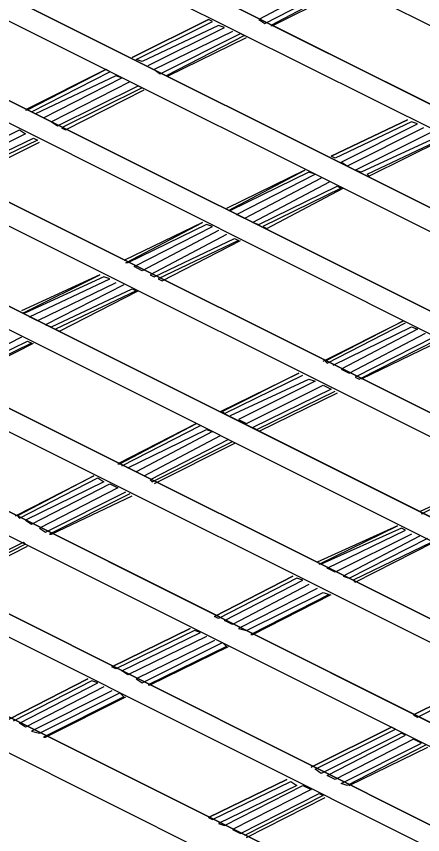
# Model space of a CAD drawing. Extents: x 636183 to 639890, y 299162 to 300538.
# Drawn here: x 636694.15 to 636701.21, y 299772.05 to 299786.29 of the extents above; entities that cross this region are included whole.
import ezdxf

# ---------------------------------------------------------------- set-up
doc = ezdxf.new("R2010")
doc.units = 0
doc.layers.add('Default', color=7, linetype='Continuous')

msp = doc.modelspace()

# ---------------------------------------------------------------- linework, layer by layer
at = {"layer": 'Default'}
for p, q in [((636730.996, 299771.298), (636692.032, 299790.781)), ((636690.633, 299790.116), (636729.597, 299770.634)), ((636729.597, 299770.634), (636690.633, 299790.116)), ((636690.213, 299789.906), (636729.213, 299770.424)), ((636727.814, 299769.725), (636688.849, 299789.207)), ((636688.849, 299789.207), (636727.814, 299769.725)), ((636727.394, 299769.515), (636688.429, 299788.997)), ((636687.065, 299788.297), (636726.03, 299768.815)), ((636726.03, 299768.815), (636687.065, 299788.297)), ((636686.645, 299788.123), (636725.61, 299768.605)), ((636724.246, 299767.941), (636685.281, 299787.423)), ((636685.281, 299787.423), (636724.246, 299767.941)), ((636723.826, 299767.731), (636684.862, 299787.213)), ((636699.692, 299786.933), (636698.363, 299786.234)), ((636698.468, 299786.164), (636699.832, 299786.863)), ((636699.902, 299786.828), (636698.573, 299786.129)), ((636698.608, 299786.129), (636699.937, 299786.793)), ((636683.462, 299786.514), (636722.462, 299767.031)), ((636722.462, 299767.031), (636683.462, 299786.514)), ((636683.078, 299786.304), (636722.042, 299766.821)), ((636696.159, 299785.569), (636697.488, 299786.234)), ((636697.488, 299786.234), (636696.159, 299785.569)), ((636696.229, 299785.534), (636697.558, 299786.199)), ((636697.663, 299786.129), (636696.334, 299785.499)), ((636697.558, 299786.199), (636697.488, 299786.234)), ((636697.768, 299786.094), (636697.663, 299786.129)), ((636698.363, 299786.234), (636698.468, 299786.164)), ((636698.573, 299786.129), (636698.608, 299786.129)), ((636696.439, 299785.429), (636697.768, 299786.094)), ((636697.908, 299786.024), (636696.544, 299785.359)), ((636696.649, 299785.289), (636698.048, 299785.989)), ((636698.048, 299785.989), (636698.118, 299785.954)), ((636698.118, 299785.954), (636696.754, 299785.254)), ((636696.789, 299785.254), (636698.153, 299785.919)), ((636720.643, 299766.157), (636681.679, 299785.639)), ((636681.679, 299785.639), (636720.643, 299766.157)), ((636720.258, 299765.947), (636681.259, 299785.429)), ((636696.334, 299785.499), (636696.229, 299785.534)), ((636695.704, 299785.359), (636694.305, 299784.66)), ((636694.34, 299784.66), (636695.704, 299785.359)), ((636694.41, 299784.625), (636695.774, 299785.324)), ((636695.774, 299785.324), (636695.704, 299785.359)), ((636696.544, 299785.359), (636696.649, 299785.289)), ((636695.879, 299785.254), (636694.48, 299784.59)), ((636694.62, 299784.52), (636695.984, 299785.219)), ((636696.124, 299785.149), (636694.76, 299784.45)), ((636695.984, 299785.219), (636695.879, 299785.254)), ((636696.754, 299785.254), (636696.789, 299785.254)), ((636694.865, 299784.38), (636696.264, 299785.08)), ((636696.334, 299785.045), (636694.935, 299784.345)), ((636695.005, 299784.31), (636696.369, 299785.01)), ((636696.264, 299785.08), (636696.334, 299785.045)), ((636679.895, 299784.73), (636718.859, 299765.247)), ((636718.859, 299765.247), (636679.895, 299784.73)), ((636694.305, 299784.66), (636694.34, 299784.66)), ((636694.48, 299784.59), (636694.41, 299784.625)), ((636679.475, 299784.52), (636718.44, 299765.038)), ((636694.76, 299784.45), (636694.865, 299784.38)), ((636700.951, 299784.485), (636699.622, 299783.855)), ((636699.622, 299783.855), (636700.951, 299784.485)), ((636701.021, 299784.45), (636699.692, 299783.82)), ((636699.797, 299783.75), (636701.126, 299784.415)), ((636701.126, 299784.415), (636701.021, 299784.45)), ((636692.836, 299783.645), (636694.2, 299784.31)), ((636694.2, 299784.31), (636694.305, 299784.24)), ((636694.935, 299784.345), (636695.005, 299784.31)), ((636701.231, 299784.345), (636699.902, 299783.68)), ((636700.042, 299783.61), (636701.371, 299784.275)), ((636694.305, 299784.24), (636692.976, 299783.576)), ((636693.081, 299783.506), (636694.445, 299784.17)), ((636694.515, 299784.135), (636693.151, 299783.47)), ((636694.445, 299784.17), (636694.515, 299784.135)), ((636701.511, 299784.205), (636700.147, 299783.576)), ((636700.251, 299783.54), (636701.581, 299784.17)), ((636701.616, 299784.17), (636700.286, 299783.506)), ((636693.221, 299783.436), (636694.55, 299784.1)), ((636717.075, 299764.338), (636678.111, 299783.855)), ((636678.111, 299783.855), (636717.075, 299764.338)), ((636699.692, 299783.82), (636699.622, 299783.855)), ((636699.902, 299783.68), (636699.797, 299783.75)), ((636716.656, 299764.163), (636677.691, 299783.645)), ((636699.167, 299783.61), (636697.803, 299782.946)), ((636697.838, 299782.911), (636699.167, 299783.61)), ((636699.237, 299783.576), (636697.873, 299782.911)), ((636699.342, 299783.54), (636699.237, 299783.576)), ((636700.147, 299783.576), (636700.042, 299783.61)), ((636697.978, 299782.841), (636699.342, 299783.54)), ((636699.447, 299783.47), (636698.118, 299782.771)), ((636700.286, 299783.506), (636700.251, 299783.54)), ((636699.587, 299783.401), (636698.258, 299782.701)), ((636698.363, 299782.666), (636699.727, 299783.331)), ((636699.797, 299783.296), (636698.433, 299782.631)), ((636698.503, 299782.596), (636699.832, 299783.296)), ((636699.727, 299783.331), (636699.797, 299783.296)), ((636676.327, 299782.946), (636715.292, 299763.464)), ((636715.292, 299763.464), (636676.327, 299782.946)), ((636697.873, 299782.911), (636697.838, 299782.911)), ((636697.383, 299782.701), (636696.019, 299782.037)), ((636696.054, 299782.001), (636697.383, 299782.701)), ((636698.118, 299782.771), (636697.978, 299782.841)), ((636698.258, 299782.701), (636698.363, 299782.666)), ((636675.698, 299782.631), (636714.662, 299763.149)), ((636697.453, 299782.666), (636696.089, 299782.001)), ((636696.194, 299781.932), (636697.558, 299782.631)), ((636697.663, 299782.561), (636696.334, 299781.862)), ((636697.558, 299782.631), (636697.453, 299782.666)), ((636698.433, 299782.631), (636698.503, 299782.596)), ((636697.803, 299782.491), (636696.474, 299781.792)), ((636696.544, 299781.757), (636697.943, 299782.421)), ((636697.943, 299782.421), (636698.013, 299782.386)), ((636698.013, 299782.386), (636696.614, 299781.722)), ((636696.684, 299781.687), (636698.048, 299782.386)), ((636696.089, 299782.001), (636696.054, 299782.001)), ((636696.334, 299781.862), (636696.194, 299781.932)), ((636695.599, 299781.792), (636694.235, 299781.162)), ((636694.27, 299781.127), (636695.599, 299781.792)), ((636695.669, 299781.757), (636694.305, 299781.127)), ((636694.375, 299781.057), (636695.774, 299781.722)), ((636695.774, 299781.722), (636695.669, 299781.757)), ((636696.474, 299781.792), (636696.544, 299781.757)), ((636696.614, 299781.722), (636696.684, 299781.687)), ((636695.879, 299781.652), (636694.515, 299780.987)), ((636696.019, 299781.617), (636694.655, 299780.917)), ((636694.76, 299780.882), (636696.159, 299781.547)), ((636696.229, 299781.512), (636694.83, 299780.847)), ((636694.9, 299780.812), (636696.264, 299781.512)), ((636696.159, 299781.547), (636696.229, 299781.512)), ((636694.305, 299781.127), (636694.27, 299781.127)), ((636694.515, 299780.987), (636694.375, 299781.057)), ((636694.655, 299780.917), (636694.76, 299780.882)), ((636699.482, 299780.288), (636700.881, 299780.987)), ((636700.881, 299780.987), (636699.517, 299780.288)), ((636699.552, 299780.253), (636700.916, 299780.952)), ((636699.657, 299780.218), (636701.021, 299780.882)), ((636701.021, 299780.882), (636701.126, 299780.847)), ((636694.235, 299780.707), (636692.871, 299780.008)), ((636694.83, 299780.847), (636694.9, 299780.812)), ((636701.126, 299780.847), (636699.797, 299780.148)), ((636699.937, 299780.078), (636701.266, 299780.777)), ((636701.406, 299780.707), (636700.042, 299780.008)), ((636692.976, 299779.973), (636694.34, 299780.637)), ((636694.41, 299780.602), (636693.046, 299779.938)), ((636693.081, 299779.903), (636694.445, 299780.602)), ((636694.34, 299780.637), (636694.41, 299780.602)), ((636700.112, 299779.973), (636701.476, 299780.672)), ((636701.511, 299780.637), (636700.147, 299779.973)), ((636699.517, 299780.288), (636699.552, 299780.253)), ((636699.797, 299780.148), (636699.937, 299780.078)), ((636697.698, 299779.413), (636699.062, 299780.078)), ((636699.062, 299780.078), (636697.733, 299779.413)), ((636697.768, 299779.378), (636699.132, 299780.043)), ((636700.042, 299780.008), (636700.112, 299779.973)), ((636697.873, 299779.343), (636699.237, 299779.973)), ((636699.342, 299779.938), (636698.013, 299779.273)), ((636698.153, 299779.203), (636699.482, 299779.868)), ((636699.237, 299779.973), (636699.342, 299779.938)), ((636699.482, 299779.868), (636699.622, 299779.798)), ((636699.622, 299779.798), (636698.258, 299779.133)), ((636698.328, 299779.098), (636699.692, 299779.763)), ((636699.727, 299779.728), (636698.363, 299779.063)), ((636697.733, 299779.413), (636697.768, 299779.378)), ((636697.278, 299779.203), (636695.914, 299778.504)), ((636695.949, 299778.504), (636697.278, 299779.203)), ((636695.984, 299778.469), (636697.348, 299779.168)), ((636697.348, 299779.168), (636697.278, 299779.203)), ((636698.013, 299779.273), (636698.153, 299779.203)), ((636696.089, 299778.434), (636697.453, 299779.098)), ((636697.558, 299779.063), (636696.229, 299778.364)), ((636697.453, 299779.098), (636697.558, 299779.063)), ((636698.258, 299779.133), (636698.328, 299779.098)), ((636696.369, 299778.294), (636697.698, 299778.994)), ((636697.838, 299778.924), (636696.474, 299778.224)), ((636696.509, 299778.189), (636697.908, 299778.889)), ((636697.698, 299778.994), (636697.838, 299778.924)), ((636697.943, 299778.854), (636696.544, 299778.154)), ((636695.914, 299778.504), (636695.949, 299778.504)), ((636694.13, 299777.594), (636695.495, 299778.294)), ((636695.495, 299778.294), (636694.165, 299777.594)), ((636696.229, 299778.364), (636696.369, 299778.294)), ((636702.56, 299778.329), (636701.161, 299777.664)), ((636701.196, 299777.629), (636702.56, 299778.329)), ((636694.2, 299777.559), (636695.565, 299778.259)), ((636695.669, 299778.189), (636694.305, 299777.524)), ((636694.41, 299777.454), (636695.774, 299778.154)), ((636695.565, 299778.259), (636695.669, 299778.189)), ((636695.774, 299778.154), (636695.914, 299778.084)), ((636696.474, 299778.224), (636696.509, 299778.189)), ((636695.914, 299778.084), (636694.55, 299777.384)), ((636694.655, 299777.315), (636696.054, 299778.014)), ((636696.124, 299777.979), (636694.725, 299777.28)), ((636694.76, 299777.28), (636696.159, 299777.944)), ((636694.165, 299777.594), (636694.2, 299777.559)), ((636701.231, 299777.629), (636701.196, 299777.629)), ((636694.305, 299777.524), (636694.41, 299777.454)), ((636694.55, 299777.384), (636694.655, 299777.315)), ((636700.776, 299777.42), (636699.377, 299776.79)), ((636699.412, 299776.755), (636700.776, 299777.42)), ((636700.846, 299777.384), (636699.447, 299776.755)), ((636699.552, 299776.685), (636700.916, 299777.35)), ((636700.916, 299777.35), (636700.846, 299777.384)), ((636694.725, 299777.28), (636694.76, 299777.28)), ((636701.021, 299777.28), (636699.692, 299776.615)), ((636701.161, 299777.245), (636699.832, 299776.545)), ((636699.937, 299776.51), (636701.301, 299777.21)), ((636692.871, 299776.44), (636694.27, 299777.14)), ((636694.305, 299777.105), (636692.941, 299776.405)), ((636692.976, 299776.37), (636694.34, 299777.07)), ((636694.27, 299777.14), (636694.305, 299777.105)), ((636701.371, 299777.14), (636700.007, 299776.475)), ((636700.042, 299776.44), (636701.406, 299777.14)), ((636699.447, 299776.755), (636699.412, 299776.755)), ((636699.692, 299776.615), (636699.552, 299776.685)), ((636698.957, 299776.545), (636697.593, 299775.846)), ((636697.593, 299775.846), (636698.957, 299776.545)), ((636699.027, 299776.51), (636697.663, 299775.811)), ((636697.768, 299775.776), (636699.132, 299776.475)), ((636699.132, 299776.475), (636699.027, 299776.51)), ((636699.832, 299776.545), (636699.937, 299776.51)), ((636700.007, 299776.475), (636700.042, 299776.44)), ((636699.237, 299776.405), (636697.908, 299775.706)), ((636699.377, 299776.335), (636698.013, 299775.636)), ((636698.153, 299775.601), (636699.482, 299776.265)), ((636699.587, 299776.23), (636698.223, 299775.531)), ((636698.258, 299775.531), (636699.622, 299776.23)), ((636699.482, 299776.265), (636699.587, 299776.23)), ((636697.663, 299775.811), (636697.593, 299775.846)), ((636697.908, 299775.706), (636697.768, 299775.776)), ((636697.173, 299775.636), (636695.809, 299774.971)), ((636695.809, 299774.971), (636697.173, 299775.636)), ((636697.243, 299775.601), (636695.879, 299774.936)), ((636697.348, 299775.566), (636697.243, 299775.601)), ((636698.013, 299775.636), (636698.153, 299775.601)), ((636695.984, 299774.901), (636697.348, 299775.566)), ((636697.453, 299775.496), (636696.089, 299774.831)), ((636698.223, 299775.531), (636698.258, 299775.531)), ((636697.593, 299775.426), (636696.229, 299774.761)), ((636696.334, 299774.691), (636697.733, 299775.391)), ((636697.803, 299775.321), (636696.439, 299774.656)), ((636696.474, 299774.656), (636697.838, 299775.321)), ((636697.733, 299775.391), (636697.803, 299775.321)), ((636695.879, 299774.936), (636695.809, 299774.971)), ((636696.089, 299774.831), (636695.984, 299774.901)), ((636695.39, 299774.761), (636694.025, 299774.062)), ((636694.025, 299774.062), (636695.39, 299774.761)), ((636696.229, 299774.761), (636696.334, 299774.691)), ((636702.455, 299774.831), (636701.056, 299774.132)), ((636701.056, 299774.132), (636702.455, 299774.831)), ((636701.126, 299774.097), (636702.525, 299774.796)), ((636695.46, 299774.726), (636694.095, 299774.027)), ((636694.2, 299773.992), (636695.565, 299774.691)), ((636695.669, 299774.621), (636694.305, 299773.922)), ((636695.565, 299774.691), (636695.46, 299774.726)), ((636696.439, 299774.656), (636696.474, 299774.656)), ((636695.809, 299774.551), (636694.41, 299773.852)), ((636694.55, 299773.817), (636695.949, 299774.516)), ((636696.019, 299774.446), (636694.62, 299773.747)), ((636694.655, 299773.747), (636696.054, 299774.446)), ((636695.949, 299774.516), (636696.019, 299774.446)), ((636701.056, 299774.132), (636701.126, 299774.097)), ((636694.305, 299773.922), (636694.2, 299773.992)), ((636699.272, 299773.222), (636700.671, 299773.922)), ((636700.671, 299773.922), (636699.272, 299773.222)), ((636699.342, 299773.187), (636700.741, 299773.887)), ((636700.741, 299773.887), (636700.671, 299773.922)), ((636694.41, 299773.852), (636694.55, 299773.817)), ((636694.62, 299773.747), (636694.655, 299773.747)), ((636700.846, 299773.817), (636699.447, 299773.117)), ((636699.552, 299773.082), (636700.916, 299773.782)), ((636700.916, 299773.782), (636700.846, 299773.817)), ((636701.056, 299773.712), (636699.692, 299773.012)), ((636699.797, 299772.942), (636701.196, 299773.642)), ((636701.266, 299773.607), (636699.902, 299772.907)), ((636701.196, 299773.642), (636701.056, 299773.712)), ((636699.937, 299772.907), (636701.301, 299773.572)), ((636699.447, 299773.117), (636699.342, 299773.187)), ((636699.692, 299773.012), (636699.552, 299773.082)), ((636698.852, 299773.012), (636697.488, 299772.348)), ((636697.488, 299772.348), (636698.852, 299773.012)), ((636697.558, 299772.313), (636698.922, 299772.977)), ((636699.027, 299772.907), (636697.663, 299772.243)), ((636697.768, 299772.208), (636699.132, 299772.907)), ((636698.922, 299772.977), (636699.027, 299772.907)), ((636699.132, 299772.907), (636699.272, 299772.838)), ((636699.902, 299772.907), (636699.797, 299772.942)), ((636699.272, 299772.838), (636697.908, 299772.138)), ((636698.048, 299772.068), (636699.412, 299772.768)), ((636699.412, 299772.768), (636699.482, 299772.733)), ((636699.482, 299772.733), (636698.118, 299772.033)), ((636698.153, 299771.998), (636699.517, 299772.698)), ((636697.488, 299772.348), (636697.558, 299772.313)), ((636697.663, 299772.243), (636697.768, 299772.208)), ((636697.908, 299772.138), (636698.048, 299772.068))]:
    msp.add_line(p, q, dxfattribs=at)

doc.saveas('drawing.dxf')
